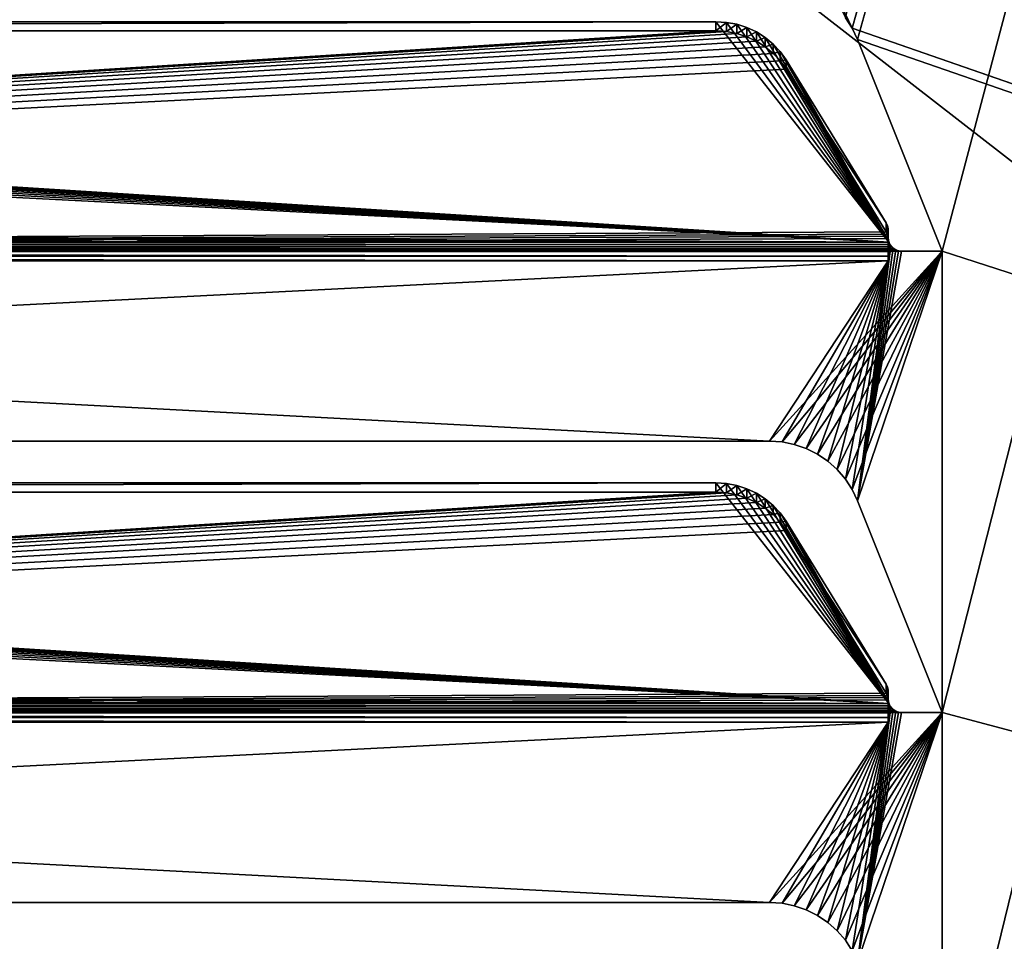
# Model space of a CAD drawing. Extents: x -547 to 547, y 0 to 578.
# Tile 274 of 472: x 195 to 232, y 72 to 106. Entities that reach past the tile are written whole.
import ezdxf

# ---------------------------------------------------------------- set-up
doc = ezdxf.new("R2010")
doc.units = 0
doc.header["$LTSCALE"] = 65.185185
for name, color, linetype in [('3', 7, 'CONTINUOUS'), ('332', 7, 'CONTINUOUS'), ('339', 7, 'CONTINUOUS'), ('463', 7, 'CONTINUOUS'), ('464', 7, 'CONTINUOUS'), ('501', 7, 'CONTINUOUS'), ('502', 7, 'CONTINUOUS'), ('503', 7, 'CONTINUOUS'), ('506', 7, 'CONTINUOUS'), ('508', 7, 'CONTINUOUS'), ('509', 7, 'CONTINUOUS'), ('510', 7, 'CONTINUOUS'), ('511', 7, 'CONTINUOUS'), ('512', 7, 'CONTINUOUS'), ('513', 7, 'CONTINUOUS'), ('540', 7, 'CONTINUOUS'), ('541', 7, 'CONTINUOUS'), ('545', 7, 'CONTINUOUS'), ('547', 7, 'CONTINUOUS'), ('548', 7, 'CONTINUOUS'), ('549', 7, 'CONTINUOUS'), ('550', 7, 'CONTINUOUS'), ('551', 7, 'CONTINUOUS'), ('552', 7, 'CONTINUOUS'), ('623', 7, 'CONTINUOUS'), ('625', 7, 'CONTINUOUS'), ('635', 7, 'CONTINUOUS'), ('637', 7, 'CONTINUOUS'), ('695', 7, 'CONTINUOUS'), ('696', 7, 'CONTINUOUS'), ('707', 7, 'CONTINUOUS'), ('708', 7, 'CONTINUOUS'), ('9', 7, 'CONTINUOUS')]:
    doc.layers.add(name, color=color, linetype=linetype)

msp = doc.modelspace()

# ---------------------------------------------------------------- linework, layer by layer
at = {"layer": '3', "color": 7, "linetype": 'CONTINUOUS'}
for points in [[(528.7, 1.5, -68), (-528.7, 1.5, -68), (528.7, 576.5, -68), (528.7, 1.5, -68)], [(528.7, 576.5, -68), (-528.7, 1.5, -68), (-528.7, 576.5, -68), (528.7, 576.5, -68)]]:
    msp.add_3dface(points, dxfattribs=at)
at = {"layer": '332', "color": 7, "linetype": 'CONTINUOUS'}
for points in [[(225.927, 105.604, 68), (226.18, 105.217, 68), (0, 576.5, 68), (225.927, 105.604, 68)], [(0, 576.5, 68), (226.18, 105.217, 68), (525, 1.5, 68), (0, 576.5, 68)], [(525, 576.5, 68), (0, 576.5, 68), (525, 1.5, 68), (525, 576.5, 68)], [(226.18, 105.217, 68), (226.38, 104.8, 68), (525, 1.5, 68), (226.18, 105.217, 68)], [(226.38, 104.8, 68), (229.5, 97, 68), (525, 1.5, 68), (226.38, 104.8, 68)], [(96.87, 90, 68), (223.13, 90, 68), (90.5, 97, 68), (96.87, 90, 68)], [(223.13, 90, 68), (229.5, 97, 68), (90.5, 97, 68), (223.13, 90, 68)], [(223.13, 90, 68), (223.592, 89.969, 68), (229.5, 97, 68), (223.13, 90, 68)], [(223.592, 89.969, 68), (224.045, 89.878, 68), (229.5, 97, 68), (223.592, 89.969, 68)], [(224.045, 89.878, 68), (224.483, 89.728, 68), (229.5, 97, 68), (224.045, 89.878, 68)], [(224.483, 89.728, 68), (224.897, 89.522, 68), (229.5, 97, 68), (224.483, 89.728, 68)], [(224.897, 89.522, 68), (225.28, 89.262, 68), (229.5, 97, 68), (224.897, 89.522, 68)], [(225.28, 89.262, 68), (225.625, 88.955, 68), (229.5, 97, 68), (225.28, 89.262, 68)], [(225.625, 88.955, 68), (225.927, 88.604, 68), (229.5, 97, 68), (225.625, 88.955, 68)], [(225.927, 88.604, 68), (226.18, 88.217, 68), (229.5, 97, 68), (225.927, 88.604, 68)], [(226.18, 88.217, 68), (226.38, 87.8, 68), (229.5, 97, 68), (226.18, 88.217, 68)], [(226.38, 87.8, 68), (229.5, 80, 68), (229.5, 97, 68), (226.38, 87.8, 68)], [(229.5, 97, 68), (229.5, 80, 68), (525, 1.5, 68), (229.5, 97, 68)], [(96.87, 73, 68), (223.13, 73, 68), (90.5, 80, 68), (96.87, 73, 68)], [(223.13, 73, 68), (229.5, 80, 68), (90.5, 80, 68), (223.13, 73, 68)], [(223.13, 73, 68), (223.592, 72.969, 68), (229.5, 80, 68), (223.13, 73, 68)], [(223.592, 72.969, 68), (224.045, 72.878, 68), (229.5, 80, 68), (223.592, 72.969, 68)], [(224.045, 72.878, 68), (224.483, 72.728, 68), (229.5, 80, 68), (224.045, 72.878, 68)], [(224.483, 72.728, 68), (224.897, 72.522, 68), (229.5, 80, 68), (224.483, 72.728, 68)], [(224.897, 72.522, 68), (225.28, 72.262, 68), (229.5, 80, 68), (224.897, 72.522, 68)], [(225.28, 72.262, 68), (225.625, 71.955, 68), (229.5, 80, 68), (225.28, 72.262, 68)], [(225.625, 71.955, 68), (225.927, 71.604, 68), (229.5, 80, 68), (225.625, 71.955, 68)], [(225.927, 71.604, 68), (226.18, 71.217, 68), (229.5, 80, 68), (225.927, 71.604, 68)], [(226.18, 71.217, 68), (226.38, 70.8, 68), (229.5, 80, 68), (226.18, 71.217, 68)], [(226.38, 70.8, 68), (229.5, 63, 68), (229.5, 80, 68), (226.38, 70.8, 68)], [(229.5, 80, 68), (229.5, 63, 68), (525, 1.5, 68), (229.5, 80, 68)]]:
    msp.add_3dface(points, dxfattribs=at)
at = {"layer": '339', "color": 3, "linetype": 'CONTINUOUS'}
for points in [[(-94.073, 105.604, 67), (349, 551.5, 67), (-93.82, 105.217, 67), (-94.073, 105.604, 67)], [(-93.82, 105.217, 67), (349, 551.5, 67), (-93.62, 104.8, 67), (-93.82, 105.217, 67)], [(-93.62, 104.8, 67), (349, 551.5, 67), (-90.5, 97, 67), (-93.62, 104.8, 67)], [(-90.5, 80, 67), (349, 551.5, 67), (-65.625, 105.955, 67), (-90.5, 80, 67)], [(349, 551.5, 67), (-90.5, 80, 67), (-90.5, 97, 67), (349, 551.5, 67)], [(65.927, 105.604, 67), (349, 551.5, 67), (66.18, 105.217, 67), (65.927, 105.604, 67)], [(66.18, 105.217, 67), (349, 551.5, 67), (66.38, 104.8, 67), (66.18, 105.217, 67)], [(66.38, 104.8, 67), (349, 551.5, 67), (69.5, 97, 67), (66.38, 104.8, 67)], [(349, 551.5, 67), (69.5, 63, 67), (69.5, 80, 67), (349, 551.5, 67)], [(69.5, 63, 67), (349, 551.5, 67), (93.82, 105.217, 67), (69.5, 63, 67)], [(349, 551.5, 67), (69.5, 80, 67), (69.5, 97, 67), (349, 551.5, 67)], [(93.82, 105.217, 67), (349, 551.5, 67), (94.073, 105.604, 67), (93.82, 105.217, 67)], [(225.927, 105.604, 67), (349, 551.5, 67), (226.18, 105.217, 67), (225.927, 105.604, 67)], [(226.18, 105.217, 67), (349, 551.5, 67), (226.38, 104.8, 67), (226.18, 105.217, 67)], [(226.38, 104.8, 67), (349, 551.5, 67), (229.5, 97, 67), (226.38, 104.8, 67)], [(349, 551.5, 67), (349, 9.5, 67), (229.5, 12, 67), (349, 551.5, 67)], [(349, 551.5, 67), (229.5, 12, 67), (229.5, 29, 67), (349, 551.5, 67)], [(349, 551.5, 67), (229.5, 29, 67), (229.5, 46, 67), (349, 551.5, 67)], [(349, 551.5, 67), (229.5, 46, 67), (229.5, 63, 67), (349, 551.5, 67)], [(349, 551.5, 67), (229.5, 63, 67), (229.5, 80, 67), (349, 551.5, 67)], [(349, 551.5, 67), (229.5, 80, 67), (229.5, 97, 67), (349, 551.5, 67)], [(227.5, 97.5, 67), (227.513, 97.389, 67), (227.5, 96.647, 67), (227.5, 97.5, 67)], [(227.513, 97.389, 67), (227.55, 97.283, 67), (227.5, 96.647, 67), (227.513, 97.389, 67)], [(227.55, 97.283, 67), (227.609, 97.188, 67), (227.5, 96.647, 67), (227.55, 97.283, 67)], [(227.688, 97.109, 67), (226.38, 87.8, 67), (227.609, 97.188, 67), (227.688, 97.109, 67)], [(227.609, 97.188, 67), (226.38, 87.8, 67), (227.5, 96.647, 67), (227.609, 97.188, 67)], [(227.783, 97.05, 67), (226.38, 87.8, 67), (227.688, 97.109, 67), (227.783, 97.05, 67)], [(227.889, 97.013, 67), (226.38, 87.8, 67), (227.783, 97.05, 67), (227.889, 97.013, 67)], [(228, 97, 67), (226.38, 87.8, 67), (227.889, 97.013, 67), (228, 97, 67)], [(229.5, 80, 67), (226.38, 87.8, 67), (229.5, 97, 67), (229.5, 80, 67)], [(229.5, 97, 67), (226.38, 87.8, 67), (228, 97, 67), (229.5, 97, 67)], [(96.87, 90, 67), (92.5, 96.647, 67), (227.5, 96.647, 67), (96.87, 90, 67)], [(223.13, 90, 67), (96.87, 90, 67), (227.5, 96.647, 67), (223.13, 90, 67)], [(223.592, 89.969, 67), (223.13, 90, 67), (227.5, 96.647, 67), (223.592, 89.969, 67)], [(224.045, 89.878, 67), (223.592, 89.969, 67), (227.5, 96.647, 67), (224.045, 89.878, 67)], [(224.483, 89.728, 67), (224.045, 89.878, 67), (227.5, 96.647, 67), (224.483, 89.728, 67)], [(224.897, 89.522, 67), (224.483, 89.728, 67), (227.5, 96.647, 67), (224.897, 89.522, 67)], [(225.28, 89.262, 67), (224.897, 89.522, 67), (227.5, 96.647, 67), (225.28, 89.262, 67)], [(225.625, 88.955, 67), (225.28, 89.262, 67), (227.5, 96.647, 67), (225.625, 88.955, 67)], [(225.927, 88.604, 67), (225.625, 88.955, 67), (227.5, 96.647, 67), (225.927, 88.604, 67)], [(226.18, 88.217, 67), (225.927, 88.604, 67), (227.5, 96.647, 67), (226.18, 88.217, 67)], [(226.38, 87.8, 67), (226.18, 88.217, 67), (227.5, 96.647, 67), (226.38, 87.8, 67)], [(227.5, 80.5, 67), (227.513, 80.389, 67), (227.5, 79.647, 67), (227.5, 80.5, 67)], [(227.513, 80.389, 67), (227.55, 80.283, 67), (227.5, 79.647, 67), (227.513, 80.389, 67)], [(227.55, 80.283, 67), (227.609, 80.188, 67), (227.5, 79.647, 67), (227.55, 80.283, 67)], [(227.688, 80.109, 67), (226.38, 70.8, 67), (227.609, 80.188, 67), (227.688, 80.109, 67)], [(227.609, 80.188, 67), (226.38, 70.8, 67), (227.5, 79.647, 67), (227.609, 80.188, 67)], [(227.783, 80.05, 67), (226.38, 70.8, 67), (227.688, 80.109, 67), (227.783, 80.05, 67)], [(227.889, 80.013, 67), (226.38, 70.8, 67), (227.783, 80.05, 67), (227.889, 80.013, 67)], [(228, 80, 67), (226.38, 70.8, 67), (227.889, 80.013, 67), (228, 80, 67)], [(229.5, 63, 67), (226.38, 70.8, 67), (229.5, 80, 67), (229.5, 63, 67)], [(229.5, 80, 67), (226.38, 70.8, 67), (228, 80, 67), (229.5, 80, 67)], [(96.87, 73, 67), (92.5, 79.647, 67), (227.5, 79.647, 67), (96.87, 73, 67)], [(223.13, 73, 67), (96.87, 73, 67), (227.5, 79.647, 67), (223.13, 73, 67)], [(223.592, 72.969, 67), (223.13, 73, 67), (227.5, 79.647, 67), (223.592, 72.969, 67)], [(224.045, 72.878, 67), (223.592, 72.969, 67), (227.5, 79.647, 67), (224.045, 72.878, 67)], [(224.483, 72.728, 67), (224.045, 72.878, 67), (227.5, 79.647, 67), (224.483, 72.728, 67)], [(224.897, 72.522, 67), (224.483, 72.728, 67), (227.5, 79.647, 67), (224.897, 72.522, 67)], [(225.28, 72.262, 67), (224.897, 72.522, 67), (227.5, 79.647, 67), (225.28, 72.262, 67)], [(225.625, 71.955, 67), (225.28, 72.262, 67), (227.5, 79.647, 67), (225.625, 71.955, 67)], [(225.927, 71.604, 67), (225.625, 71.955, 67), (227.5, 79.647, 67), (225.927, 71.604, 67)], [(226.18, 71.217, 67), (225.927, 71.604, 67), (227.5, 79.647, 67), (226.18, 71.217, 67)], [(226.38, 70.8, 67), (226.18, 71.217, 67), (227.5, 79.647, 67), (226.38, 70.8, 67)]]:
    msp.add_3dface(points, dxfattribs=at)
at = {"layer": '463', "color": 7, "linetype": 'CONTINUOUS'}
for points in [[(223.592, 72.969, 68), (223.13, 73, 68), (223.592, 72.969, 67), (223.592, 72.969, 68)], [(223.592, 72.969, 67), (223.13, 73, 68), (223.13, 73, 67.5), (223.592, 72.969, 67)], [(223.13, 73, 67), (223.592, 72.969, 67), (223.13, 73, 67.5), (223.13, 73, 67)], [(224.045, 72.878, 68), (223.592, 72.969, 68), (224.045, 72.878, 67), (224.045, 72.878, 68)], [(223.592, 72.969, 68), (223.592, 72.969, 67), (224.045, 72.878, 67), (223.592, 72.969, 68)], [(224.483, 72.728, 68), (224.045, 72.878, 68), (224.483, 72.728, 67), (224.483, 72.728, 68)], [(224.045, 72.878, 68), (224.045, 72.878, 67), (224.483, 72.728, 67), (224.045, 72.878, 68)], [(224.897, 72.522, 68), (224.483, 72.728, 68), (224.897, 72.522, 67), (224.897, 72.522, 68)], [(224.483, 72.728, 68), (224.483, 72.728, 67), (224.897, 72.522, 67), (224.483, 72.728, 68)], [(225.28, 72.262, 68), (224.897, 72.522, 68), (225.28, 72.262, 67), (225.28, 72.262, 68)], [(224.897, 72.522, 68), (224.897, 72.522, 67), (225.28, 72.262, 67), (224.897, 72.522, 68)], [(225.625, 71.955, 68), (225.28, 72.262, 68), (225.625, 71.955, 67), (225.625, 71.955, 68)], [(225.28, 72.262, 68), (225.28, 72.262, 67), (225.625, 71.955, 67), (225.28, 72.262, 68)], [(225.927, 71.604, 68), (225.625, 71.955, 68), (225.927, 71.604, 67), (225.927, 71.604, 68)], [(225.625, 71.955, 68), (225.625, 71.955, 67), (225.927, 71.604, 67), (225.625, 71.955, 68)], [(226.18, 71.217, 68), (225.927, 71.604, 68), (226.18, 71.217, 67), (226.18, 71.217, 68)], [(225.927, 71.604, 68), (225.927, 71.604, 67), (226.18, 71.217, 67), (225.927, 71.604, 68)]]:
    msp.add_3dface(points, dxfattribs=at)
at = {"layer": '464', "color": 7, "linetype": 'CONTINUOUS'}
for points in [[(223.13, 73, 68), (96.87, 73, 68), (223.13, 73, 67.5), (223.13, 73, 68)], [(96.87, 73, 68), (223.13, 73, 67), (223.13, 73, 67.5), (96.87, 73, 68)], [(223.13, 73, 67), (96.87, 73, 68), (96.87, 73, 67.5), (223.13, 73, 67)], [(96.87, 73, 67), (223.13, 73, 67), (96.87, 73, 67.5), (96.87, 73, 67)]]:
    msp.add_3dface(points, dxfattribs=at)
at = {"layer": '501', "color": 7, "linetype": 'CONTINUOUS'}
for points in [[(229.5, 80, 68), (226.38, 87.8, 68), (229.5, 80, 67), (229.5, 80, 68)], [(229.5, 80, 67), (226.38, 87.8, 68), (226.38, 87.8, 67.5), (229.5, 80, 67)], [(226.38, 87.8, 67), (229.5, 80, 67), (226.38, 87.8, 67.5), (226.38, 87.8, 67)]]:
    msp.add_3dface(points, dxfattribs=at)
at = {"layer": '502', "color": 7, "linetype": 'CONTINUOUS'}
for points in [[(223.592, 89.969, 68), (223.13, 90, 68), (223.592, 89.969, 67), (223.592, 89.969, 68)], [(223.592, 89.969, 67), (223.13, 90, 68), (223.13, 90, 67.5), (223.592, 89.969, 67)], [(223.13, 90, 67), (223.592, 89.969, 67), (223.13, 90, 67.5), (223.13, 90, 67)], [(224.045, 89.878, 68), (223.592, 89.969, 68), (224.045, 89.878, 67), (224.045, 89.878, 68)], [(223.592, 89.969, 68), (223.592, 89.969, 67), (224.045, 89.878, 67), (223.592, 89.969, 68)], [(224.483, 89.728, 68), (224.045, 89.878, 68), (224.483, 89.728, 67), (224.483, 89.728, 68)], [(224.045, 89.878, 68), (224.045, 89.878, 67), (224.483, 89.728, 67), (224.045, 89.878, 68)], [(224.897, 89.522, 68), (224.483, 89.728, 68), (224.897, 89.522, 67), (224.897, 89.522, 68)], [(224.483, 89.728, 68), (224.483, 89.728, 67), (224.897, 89.522, 67), (224.483, 89.728, 68)], [(225.28, 89.262, 68), (224.897, 89.522, 68), (225.28, 89.262, 67), (225.28, 89.262, 68)], [(224.897, 89.522, 68), (224.897, 89.522, 67), (225.28, 89.262, 67), (224.897, 89.522, 68)], [(225.625, 88.955, 68), (225.28, 89.262, 68), (225.625, 88.955, 67), (225.625, 88.955, 68)], [(225.28, 89.262, 68), (225.28, 89.262, 67), (225.625, 88.955, 67), (225.28, 89.262, 68)], [(225.927, 88.604, 68), (225.625, 88.955, 68), (225.927, 88.604, 67), (225.927, 88.604, 68)], [(225.625, 88.955, 68), (225.625, 88.955, 67), (225.927, 88.604, 67), (225.625, 88.955, 68)], [(226.18, 88.217, 68), (225.927, 88.604, 68), (226.18, 88.217, 67), (226.18, 88.217, 68)], [(225.927, 88.604, 68), (225.927, 88.604, 67), (226.18, 88.217, 67), (225.927, 88.604, 68)], [(226.38, 87.8, 68), (226.18, 88.217, 68), (226.38, 87.8, 67.5), (226.38, 87.8, 68)], [(226.18, 88.217, 68), (226.18, 88.217, 67), (226.38, 87.8, 67), (226.18, 88.217, 68)], [(226.18, 88.217, 68), (226.38, 87.8, 67), (226.38, 87.8, 67.5), (226.18, 88.217, 68)]]:
    msp.add_3dface(points, dxfattribs=at)
at = {"layer": '503', "color": 7, "linetype": 'CONTINUOUS'}
for points in [[(223.13, 90, 68), (96.87, 90, 68), (223.13, 90, 67.5), (223.13, 90, 68)], [(96.87, 90, 68), (223.13, 90, 67), (223.13, 90, 67.5), (96.87, 90, 68)], [(223.13, 90, 67), (96.87, 90, 68), (96.87, 90, 67.5), (223.13, 90, 67)], [(96.87, 90, 67), (223.13, 90, 67), (96.87, 90, 67.5), (96.87, 90, 67)]]:
    msp.add_3dface(points, dxfattribs=at)
at = {"layer": '506', "color": 7, "linetype": 'CONTINUOUS'}
for points in [[(90.5, 80, 68), (229.5, 80, 68), (92, 80, 67.969), (90.5, 80, 68)], [(229.5, 80, 68), (228, 80, 67.969), (92, 80, 67.969), (229.5, 80, 68)], [(229.5, 80, 68), (229.5, 80, 67), (228, 80, 67), (229.5, 80, 68)], [(229.5, 80, 68), (228, 80, 67), (228, 80, 67.969), (229.5, 80, 68)]]:
    msp.add_3dface(points, dxfattribs=at)
at = {"layer": '508', "color": 7, "linetype": 'CONTINUOUS'}
for points in [[(227.5, 80.5, 67), (227.5, 80.472, 66.764), (227.5, 80.814, 67.704), (227.5, 80.5, 67)], [(227.5, 80.5, 67.818), (227.5, 80.5, 67), (227.5, 80.814, 67.704), (227.5, 80.5, 67.818)], [(227.5, 80.5, 67), (227.5, 79.647, 67), (227.5, 79.821, 66.985), (227.5, 80.5, 67)], [(227.5, 80.472, 66.764), (227.5, 80.5, 67), (227.5, 79.989, 66.94), (227.5, 80.472, 66.764)], [(227.5, 79.989, 66.94), (227.5, 80.5, 67), (227.5, 79.821, 66.985), (227.5, 79.989, 66.94)]]:
    msp.add_3dface(points, dxfattribs=at)
at = {"layer": '509', "color": 7, "linetype": 'CONTINUOUS'}
for points in [[(97.351, 88.08, 65.059), (227.529, 80.331, 67.879), (97.703, 88.243, 65), (97.351, 88.08, 65.059)], [(97.703, 88.243, 65), (227.529, 80.331, 67.879), (98.074, 88.361, 64.957), (97.703, 88.243, 65)], [(98.074, 88.361, 64.957), (227.529, 80.331, 67.879), (98.459, 88.433, 64.931), (98.074, 88.361, 64.957)], [(98.459, 88.433, 64.931), (227.529, 80.331, 67.879), (98.851, 88.457, 64.922), (98.459, 88.433, 64.931)], [(98.851, 88.457, 64.922), (227.529, 80.331, 67.879), (221.149, 88.457, 64.922), (98.851, 88.457, 64.922)], [(221.149, 88.457, 64.922), (227.529, 80.331, 67.879), (221.541, 88.433, 64.931), (221.149, 88.457, 64.922)], [(221.541, 88.433, 64.931), (227.529, 80.331, 67.879), (221.926, 88.361, 64.957), (221.541, 88.433, 64.931)], [(221.926, 88.361, 64.957), (227.529, 80.331, 67.879), (222.297, 88.243, 65), (221.926, 88.361, 64.957)], [(222.297, 88.243, 65), (227.529, 80.331, 67.879), (222.649, 88.08, 65.059), (222.297, 88.243, 65)], [(96.73, 87.632, 65.222), (227.529, 80.331, 67.879), (97.025, 87.875, 65.134), (96.73, 87.632, 65.222)], [(97.025, 87.875, 65.134), (227.529, 80.331, 67.879), (97.351, 88.08, 65.059), (97.025, 87.875, 65.134)], [(222.649, 88.08, 65.059), (227.529, 80.331, 67.879), (222.975, 87.875, 65.134), (222.649, 88.08, 65.059)], [(222.975, 87.875, 65.134), (227.529, 80.331, 67.879), (223.27, 87.632, 65.222), (222.975, 87.875, 65.134)], [(96.471, 87.354, 65.323), (227.529, 80.331, 67.879), (96.73, 87.632, 65.222), (96.471, 87.354, 65.323)], [(223.27, 87.632, 65.222), (227.529, 80.331, 67.879), (223.529, 87.354, 65.323), (223.27, 87.632, 65.222)], [(96.253, 87.048, 65.435), (227.529, 80.331, 67.879), (96.471, 87.354, 65.323), (96.253, 87.048, 65.435)], [(227.529, 80.331, 67.879), (223.747, 87.048, 65.435), (223.529, 87.354, 65.323), (227.529, 80.331, 67.879)], [(92.567, 81.049, 67.618), (227.529, 80.331, 67.879), (96.253, 87.048, 65.435), (92.567, 81.049, 67.618)], [(227.433, 81.049, 67.618), (223.747, 87.048, 65.435), (227.507, 80.414, 67.849), (227.433, 81.049, 67.618)], [(227.507, 80.414, 67.849), (223.747, 87.048, 65.435), (227.529, 80.331, 67.879), (227.507, 80.414, 67.849)], [(92.508, 80.895, 67.674), (227.529, 80.331, 67.879), (92.53, 80.974, 67.645), (92.508, 80.895, 67.674)], [(92.53, 80.974, 67.645), (227.529, 80.331, 67.879), (92.567, 81.049, 67.618), (92.53, 80.974, 67.645)], [(227.433, 81.049, 67.618), (227.5, 80.5, 67.818), (227.47, 80.974, 67.645), (227.433, 81.049, 67.618)], [(227.5, 80.5, 67.818), (227.433, 81.049, 67.618), (227.507, 80.414, 67.849), (227.5, 80.5, 67.818)], [(227.47, 80.974, 67.645), (227.5, 80.5, 67.818), (227.492, 80.895, 67.674), (227.47, 80.974, 67.645)], [(92.5, 80.814, 67.704), (227.529, 80.331, 67.879), (92.508, 80.895, 67.674), (92.5, 80.814, 67.704)], [(92.5, 80.814, 67.704), (92.5, 80.5, 67.818), (227.529, 80.331, 67.879), (92.5, 80.814, 67.704)], [(227.5, 80.5, 67.818), (227.5, 80.814, 67.704), (227.492, 80.895, 67.674), (227.5, 80.5, 67.818)], [(92.471, 80.331, 67.879), (227.529, 80.331, 67.879), (92.493, 80.414, 67.849), (92.471, 80.331, 67.879)], [(227.529, 80.331, 67.879), (92.5, 80.5, 67.818), (92.493, 80.414, 67.849), (227.529, 80.331, 67.879)]]:
    msp.add_3dface(points, dxfattribs=at)
at = {"layer": '510', "color": 7, "linetype": 'CONTINUOUS'}
for points in [[(92.428, 80.241, 67.91), (92.365, 80.158, 67.934), (227.572, 80.241, 67.91), (92.428, 80.241, 67.91)], [(227.572, 80.241, 67.91), (92.365, 80.158, 67.934), (227.635, 80.158, 67.934), (227.572, 80.241, 67.91)], [(227.529, 80.331, 67.879), (92.471, 80.331, 67.879), (92.428, 80.241, 67.91), (227.529, 80.331, 67.879)], [(227.529, 80.331, 67.879), (92.428, 80.241, 67.91), (227.572, 80.241, 67.91), (227.529, 80.331, 67.879)], [(92, 80, 67.969), (228, 80, 67.969), (227.899, 80.01, 67.967), (92, 80, 67.969)], [(92.101, 80.01, 67.967), (92, 80, 67.969), (227.899, 80.01, 67.967), (92.101, 80.01, 67.967)], [(92.197, 80.041, 67.961), (92.101, 80.01, 67.967), (227.803, 80.041, 67.961), (92.197, 80.041, 67.961)], [(227.803, 80.041, 67.961), (92.101, 80.01, 67.967), (227.899, 80.01, 67.967), (227.803, 80.041, 67.961)], [(92.287, 80.09, 67.95), (92.197, 80.041, 67.961), (227.713, 80.09, 67.95), (92.287, 80.09, 67.95)], [(227.713, 80.09, 67.95), (92.197, 80.041, 67.961), (227.803, 80.041, 67.961), (227.713, 80.09, 67.95)], [(92.365, 80.158, 67.934), (92.287, 80.09, 67.95), (227.635, 80.158, 67.934), (92.365, 80.158, 67.934)], [(227.635, 80.158, 67.934), (92.287, 80.09, 67.95), (227.713, 80.09, 67.95), (227.635, 80.158, 67.934)]]:
    msp.add_3dface(points, dxfattribs=at)
at = {"layer": '511', "color": 7, "linetype": 'CONTINUOUS'}
for points in [[(92.5, 79.821, 66.985), (92.5, 79.989, 66.94), (227.5, 79.821, 66.985), (92.5, 79.821, 66.985)], [(92.5, 79.989, 66.94), (227.5, 79.989, 66.94), (227.5, 79.821, 66.985), (92.5, 79.989, 66.94)], [(227.5, 79.647, 67), (92.5, 79.647, 67), (92.5, 79.821, 66.985), (227.5, 79.647, 67)], [(227.5, 79.647, 67), (92.5, 79.821, 66.985), (227.5, 79.821, 66.985), (227.5, 79.647, 67)]]:
    msp.add_3dface(points, dxfattribs=at)
at = {"layer": '512', "color": 7, "linetype": 'CONTINUOUS'}
for points in [[(221.149, 88.115, 63.982), (92.5, 79.989, 66.94), (98.851, 88.115, 63.982), (221.149, 88.115, 63.982)], [(92.5, 79.989, 66.94), (221.149, 88.115, 63.982), (221.541, 88.091, 63.991), (92.5, 79.989, 66.94)], [(221.926, 88.019, 64.017), (92.5, 79.989, 66.94), (221.541, 88.091, 63.991), (221.926, 88.019, 64.017)], [(222.297, 87.901, 64.06), (92.5, 79.989, 66.94), (221.926, 88.019, 64.017), (222.297, 87.901, 64.06)], [(222.649, 87.738, 64.12), (92.5, 79.989, 66.94), (222.297, 87.901, 64.06), (222.649, 87.738, 64.12)], [(222.975, 87.533, 64.194), (92.5, 79.989, 66.94), (222.649, 87.738, 64.12), (222.975, 87.533, 64.194)], [(223.27, 87.29, 64.283), (92.5, 79.989, 66.94), (222.975, 87.533, 64.194), (223.27, 87.29, 64.283)], [(223.529, 87.012, 64.384), (92.5, 79.989, 66.94), (223.27, 87.29, 64.283), (223.529, 87.012, 64.384)], [(223.747, 86.706, 64.495), (92.5, 79.989, 66.94), (223.529, 87.012, 64.384), (223.747, 86.706, 64.495)], [(227.433, 80.707, 66.679), (92.5, 79.989, 66.94), (223.747, 86.706, 64.495), (227.433, 80.707, 66.679)], [(227.47, 80.632, 66.706), (92.5, 79.989, 66.94), (227.433, 80.707, 66.679), (227.47, 80.632, 66.706)], [(227.492, 80.553, 66.734), (92.5, 79.989, 66.94), (227.47, 80.632, 66.706), (227.492, 80.553, 66.734)], [(227.5, 80.472, 66.764), (92.5, 79.989, 66.94), (227.492, 80.553, 66.734), (227.5, 80.472, 66.764)], [(92.5, 79.989, 66.94), (227.5, 80.472, 66.764), (227.5, 79.989, 66.94), (92.5, 79.989, 66.94)]]:
    msp.add_3dface(points, dxfattribs=at)
at = {"layer": '513', "color": 7, "linetype": 'CONTINUOUS'}
for points in [[(98.851, 88.457, 64.922), (221.149, 88.457, 64.922), (98.851, 88.115, 63.982), (98.851, 88.457, 64.922)], [(221.149, 88.457, 64.922), (221.149, 88.115, 63.982), (98.851, 88.115, 63.982), (221.149, 88.457, 64.922)]]:
    msp.add_3dface(points, dxfattribs=at)
at = {"layer": '540', "color": 7, "linetype": 'CONTINUOUS'}
for points in [[(229.5, 97, 68), (226.38, 104.8, 68), (229.5, 97, 67), (229.5, 97, 68)], [(229.5, 97, 67), (226.38, 104.8, 68), (226.38, 104.8, 67.5), (229.5, 97, 67)], [(226.38, 104.8, 67), (229.5, 97, 67), (226.38, 104.8, 67.5), (226.38, 104.8, 67)]]:
    msp.add_3dface(points, dxfattribs=at)
at = {"layer": '541', "color": 7, "linetype": 'CONTINUOUS'}
for points in [[(226.18, 105.217, 68), (225.927, 105.604, 68), (226.18, 105.217, 67), (226.18, 105.217, 68)], [(225.927, 105.604, 68), (225.927, 105.604, 67), (226.18, 105.217, 67), (225.927, 105.604, 68)], [(226.38, 104.8, 68), (226.18, 105.217, 68), (226.38, 104.8, 67.5), (226.38, 104.8, 68)], [(226.18, 105.217, 68), (226.18, 105.217, 67), (226.38, 104.8, 67), (226.18, 105.217, 68)], [(226.18, 105.217, 68), (226.38, 104.8, 67), (226.38, 104.8, 67.5), (226.18, 105.217, 68)]]:
    msp.add_3dface(points, dxfattribs=at)
at = {"layer": '545', "color": 7, "linetype": 'CONTINUOUS'}
for points in [[(90.5, 97, 68), (229.5, 97, 68), (92, 97, 67.969), (90.5, 97, 68)], [(229.5, 97, 68), (228, 97, 67.969), (92, 97, 67.969), (229.5, 97, 68)], [(229.5, 97, 68), (229.5, 97, 67), (228, 97, 67), (229.5, 97, 68)], [(229.5, 97, 68), (228, 97, 67), (228, 97, 67.969), (229.5, 97, 68)]]:
    msp.add_3dface(points, dxfattribs=at)
at = {"layer": '547', "color": 7, "linetype": 'CONTINUOUS'}
for points in [[(227.5, 97.5, 67), (227.5, 97.472, 66.764), (227.5, 97.814, 67.704), (227.5, 97.5, 67)], [(227.5, 97.5, 67.818), (227.5, 97.5, 67), (227.5, 97.814, 67.704), (227.5, 97.5, 67.818)], [(227.5, 97.5, 67), (227.5, 96.647, 67), (227.5, 96.821, 66.985), (227.5, 97.5, 67)], [(227.5, 97.472, 66.764), (227.5, 97.5, 67), (227.5, 96.989, 66.94), (227.5, 97.472, 66.764)], [(227.5, 96.989, 66.94), (227.5, 97.5, 67), (227.5, 96.821, 66.985), (227.5, 96.989, 66.94)]]:
    msp.add_3dface(points, dxfattribs=at)
at = {"layer": '548', "color": 7, "linetype": 'CONTINUOUS'}
for points in [[(97.703, 105.243, 65), (227.529, 97.331, 67.879), (98.074, 105.361, 64.957), (97.703, 105.243, 65)], [(98.074, 105.361, 64.957), (227.529, 97.331, 67.879), (98.459, 105.433, 64.931), (98.074, 105.361, 64.957)], [(98.459, 105.433, 64.931), (227.529, 97.331, 67.879), (98.851, 105.457, 64.922), (98.459, 105.433, 64.931)], [(98.851, 105.457, 64.922), (227.529, 97.331, 67.879), (221.149, 105.457, 64.922), (98.851, 105.457, 64.922)], [(221.149, 105.457, 64.922), (227.529, 97.331, 67.879), (221.541, 105.433, 64.931), (221.149, 105.457, 64.922)], [(221.541, 105.433, 64.931), (227.529, 97.331, 67.879), (221.926, 105.361, 64.957), (221.541, 105.433, 64.931)], [(221.926, 105.361, 64.957), (227.529, 97.331, 67.879), (222.297, 105.243, 65), (221.926, 105.361, 64.957)], [(97.025, 104.875, 65.134), (227.529, 97.331, 67.879), (97.351, 105.08, 65.059), (97.025, 104.875, 65.134)], [(97.351, 105.08, 65.059), (227.529, 97.331, 67.879), (97.703, 105.243, 65), (97.351, 105.08, 65.059)], [(222.297, 105.243, 65), (227.529, 97.331, 67.879), (222.649, 105.08, 65.059), (222.297, 105.243, 65)], [(222.649, 105.08, 65.059), (227.529, 97.331, 67.879), (222.975, 104.875, 65.134), (222.649, 105.08, 65.059)], [(96.471, 104.354, 65.323), (227.529, 97.331, 67.879), (96.73, 104.632, 65.222), (96.471, 104.354, 65.323)], [(96.73, 104.632, 65.222), (227.529, 97.331, 67.879), (97.025, 104.875, 65.134), (96.73, 104.632, 65.222)], [(222.975, 104.875, 65.134), (227.529, 97.331, 67.879), (223.27, 104.632, 65.222), (222.975, 104.875, 65.134)], [(223.27, 104.632, 65.222), (227.529, 97.331, 67.879), (223.529, 104.354, 65.323), (223.27, 104.632, 65.222)], [(96.253, 104.048, 65.435), (227.529, 97.331, 67.879), (96.471, 104.354, 65.323), (96.253, 104.048, 65.435)], [(227.529, 97.331, 67.879), (223.747, 104.048, 65.435), (223.529, 104.354, 65.323), (227.529, 97.331, 67.879)], [(92.567, 98.049, 67.618), (227.529, 97.331, 67.879), (96.253, 104.048, 65.435), (92.567, 98.049, 67.618)], [(227.433, 98.049, 67.618), (223.747, 104.048, 65.435), (227.507, 97.414, 67.849), (227.433, 98.049, 67.618)], [(227.507, 97.414, 67.849), (223.747, 104.048, 65.435), (227.529, 97.331, 67.879), (227.507, 97.414, 67.849)], [(92.53, 97.974, 67.645), (227.529, 97.331, 67.879), (92.567, 98.049, 67.618), (92.53, 97.974, 67.645)], [(227.433, 98.049, 67.618), (227.5, 97.5, 67.818), (227.47, 97.974, 67.645), (227.433, 98.049, 67.618)], [(227.5, 97.5, 67.818), (227.433, 98.049, 67.618), (227.507, 97.414, 67.849), (227.5, 97.5, 67.818)], [(92.5, 97.814, 67.704), (227.529, 97.331, 67.879), (92.508, 97.895, 67.674), (92.5, 97.814, 67.704)], [(92.5, 97.814, 67.704), (92.5, 97.5, 67.818), (227.529, 97.331, 67.879), (92.5, 97.814, 67.704)], [(92.508, 97.895, 67.674), (227.529, 97.331, 67.879), (92.53, 97.974, 67.645), (92.508, 97.895, 67.674)], [(227.47, 97.974, 67.645), (227.5, 97.5, 67.818), (227.492, 97.895, 67.674), (227.47, 97.974, 67.645)], [(227.5, 97.5, 67.818), (227.5, 97.814, 67.704), (227.492, 97.895, 67.674), (227.5, 97.5, 67.818)], [(92.471, 97.331, 67.879), (227.529, 97.331, 67.879), (92.493, 97.414, 67.849), (92.471, 97.331, 67.879)], [(227.529, 97.331, 67.879), (92.5, 97.5, 67.818), (92.493, 97.414, 67.849), (227.529, 97.331, 67.879)]]:
    msp.add_3dface(points, dxfattribs=at)
at = {"layer": '549', "color": 7, "linetype": 'CONTINUOUS'}
for points in [[(227.529, 97.331, 67.879), (92.471, 97.331, 67.879), (92.428, 97.241, 67.91), (227.529, 97.331, 67.879)], [(227.529, 97.331, 67.879), (92.428, 97.241, 67.91), (227.572, 97.241, 67.91), (227.529, 97.331, 67.879)], [(92, 97, 67.969), (228, 97, 67.969), (227.899, 97.01, 67.967), (92, 97, 67.969)], [(92.101, 97.01, 67.967), (92, 97, 67.969), (227.899, 97.01, 67.967), (92.101, 97.01, 67.967)], [(92.197, 97.041, 67.961), (92.101, 97.01, 67.967), (227.803, 97.041, 67.961), (92.197, 97.041, 67.961)], [(227.803, 97.041, 67.961), (92.101, 97.01, 67.967), (227.899, 97.01, 67.967), (227.803, 97.041, 67.961)], [(92.287, 97.09, 67.95), (92.197, 97.041, 67.961), (227.713, 97.09, 67.95), (92.287, 97.09, 67.95)], [(227.713, 97.09, 67.95), (92.197, 97.041, 67.961), (227.803, 97.041, 67.961), (227.713, 97.09, 67.95)], [(92.365, 97.158, 67.934), (92.287, 97.09, 67.95), (227.635, 97.158, 67.934), (92.365, 97.158, 67.934)], [(227.635, 97.158, 67.934), (92.287, 97.09, 67.95), (227.713, 97.09, 67.95), (227.635, 97.158, 67.934)], [(92.428, 97.241, 67.91), (92.365, 97.158, 67.934), (227.572, 97.241, 67.91), (92.428, 97.241, 67.91)], [(227.572, 97.241, 67.91), (92.365, 97.158, 67.934), (227.635, 97.158, 67.934), (227.572, 97.241, 67.91)]]:
    msp.add_3dface(points, dxfattribs=at)
at = {"layer": '550', "color": 7, "linetype": 'CONTINUOUS'}
for points in [[(92.5, 96.821, 66.985), (92.5, 96.989, 66.94), (227.5, 96.821, 66.985), (92.5, 96.821, 66.985)], [(92.5, 96.989, 66.94), (227.5, 96.989, 66.94), (227.5, 96.821, 66.985), (92.5, 96.989, 66.94)], [(227.5, 96.647, 67), (92.5, 96.647, 67), (92.5, 96.821, 66.985), (227.5, 96.647, 67)], [(227.5, 96.647, 67), (92.5, 96.821, 66.985), (227.5, 96.821, 66.985), (227.5, 96.647, 67)]]:
    msp.add_3dface(points, dxfattribs=at)
at = {"layer": '551', "color": 7, "linetype": 'CONTINUOUS'}
for points in [[(221.149, 105.115, 63.982), (92.5, 96.989, 66.94), (98.851, 105.115, 63.982), (221.149, 105.115, 63.982)], [(92.5, 96.989, 66.94), (221.149, 105.115, 63.982), (221.541, 105.091, 63.991), (92.5, 96.989, 66.94)], [(221.926, 105.019, 64.017), (92.5, 96.989, 66.94), (221.541, 105.091, 63.991), (221.926, 105.019, 64.017)], [(222.297, 104.901, 64.06), (92.5, 96.989, 66.94), (221.926, 105.019, 64.017), (222.297, 104.901, 64.06)], [(222.649, 104.738, 64.12), (92.5, 96.989, 66.94), (222.297, 104.901, 64.06), (222.649, 104.738, 64.12)], [(222.975, 104.533, 64.194), (92.5, 96.989, 66.94), (222.649, 104.738, 64.12), (222.975, 104.533, 64.194)], [(223.27, 104.29, 64.283), (92.5, 96.989, 66.94), (222.975, 104.533, 64.194), (223.27, 104.29, 64.283)], [(223.529, 104.012, 64.384), (92.5, 96.989, 66.94), (223.27, 104.29, 64.283), (223.529, 104.012, 64.384)], [(223.747, 103.706, 64.495), (92.5, 96.989, 66.94), (223.529, 104.012, 64.384), (223.747, 103.706, 64.495)], [(227.433, 97.707, 66.679), (92.5, 96.989, 66.94), (223.747, 103.706, 64.495), (227.433, 97.707, 66.679)], [(227.47, 97.632, 66.706), (92.5, 96.989, 66.94), (227.433, 97.707, 66.679), (227.47, 97.632, 66.706)], [(227.492, 97.553, 66.734), (92.5, 96.989, 66.94), (227.47, 97.632, 66.706), (227.492, 97.553, 66.734)], [(227.5, 97.472, 66.764), (92.5, 96.989, 66.94), (227.492, 97.553, 66.734), (227.5, 97.472, 66.764)], [(92.5, 96.989, 66.94), (227.5, 97.472, 66.764), (227.5, 96.989, 66.94), (92.5, 96.989, 66.94)]]:
    msp.add_3dface(points, dxfattribs=at)
at = {"layer": '552', "color": 7, "linetype": 'CONTINUOUS'}
for points in [[(98.851, 105.457, 64.922), (221.149, 105.457, 64.922), (98.851, 105.115, 63.982), (98.851, 105.457, 64.922)], [(221.149, 105.457, 64.922), (221.149, 105.115, 63.982), (98.851, 105.115, 63.982), (221.149, 105.457, 64.922)]]:
    msp.add_3dface(points, dxfattribs=at)
at = {"layer": '623', "color": 7, "linetype": 'CONTINUOUS'}
for points in [[(223.747, 87.048, 65.435), (227.433, 81.049, 67.618), (223.747, 86.706, 64.495), (223.747, 87.048, 65.435)], [(227.433, 81.049, 67.618), (227.433, 80.707, 66.679), (223.747, 86.706, 64.495), (227.433, 81.049, 67.618)]]:
    msp.add_3dface(points, dxfattribs=at)
at = {"layer": '625', "color": 7, "linetype": 'CONTINUOUS'}
for points in [[(221.149, 88.457, 64.922), (221.541, 88.433, 64.931), (221.149, 88.115, 63.982), (221.149, 88.457, 64.922)], [(221.149, 88.115, 63.982), (221.541, 88.433, 64.931), (221.541, 88.091, 63.991), (221.149, 88.115, 63.982)], [(221.541, 88.433, 64.931), (221.926, 88.361, 64.957), (221.541, 88.091, 63.991), (221.541, 88.433, 64.931)], [(221.926, 88.361, 64.957), (221.926, 88.019, 64.017), (221.541, 88.091, 63.991), (221.926, 88.361, 64.957)], [(221.926, 88.361, 64.957), (222.297, 88.243, 65), (221.926, 88.019, 64.017), (221.926, 88.361, 64.957)], [(222.297, 88.243, 65), (222.297, 87.901, 64.06), (221.926, 88.019, 64.017), (222.297, 88.243, 65)], [(222.297, 88.243, 65), (222.649, 88.08, 65.059), (222.297, 87.901, 64.06), (222.297, 88.243, 65)], [(222.649, 88.08, 65.059), (222.649, 87.738, 64.12), (222.297, 87.901, 64.06), (222.649, 88.08, 65.059)], [(222.649, 88.08, 65.059), (222.975, 87.875, 65.134), (222.649, 87.738, 64.12), (222.649, 88.08, 65.059)], [(222.975, 87.875, 65.134), (222.975, 87.533, 64.194), (222.649, 87.738, 64.12), (222.975, 87.875, 65.134)], [(222.975, 87.875, 65.134), (223.27, 87.632, 65.222), (222.975, 87.533, 64.194), (222.975, 87.875, 65.134)], [(223.27, 87.632, 65.222), (223.27, 87.29, 64.283), (222.975, 87.533, 64.194), (223.27, 87.632, 65.222)], [(223.27, 87.632, 65.222), (223.529, 87.354, 65.323), (223.27, 87.29, 64.283), (223.27, 87.632, 65.222)], [(223.529, 87.354, 65.323), (223.529, 87.012, 64.384), (223.27, 87.29, 64.283), (223.529, 87.354, 65.323)], [(223.529, 87.354, 65.323), (223.747, 87.048, 65.435), (223.529, 87.012, 64.384), (223.529, 87.354, 65.323)], [(223.747, 87.048, 65.435), (223.747, 86.706, 64.495), (223.529, 87.012, 64.384), (223.747, 87.048, 65.435)]]:
    msp.add_3dface(points, dxfattribs=at)
at = {"layer": '635', "color": 7, "linetype": 'CONTINUOUS'}
for points in [[(223.747, 104.048, 65.435), (227.433, 98.049, 67.618), (223.747, 103.706, 64.495), (223.747, 104.048, 65.435)], [(227.433, 98.049, 67.618), (227.433, 97.707, 66.679), (223.747, 103.706, 64.495), (227.433, 98.049, 67.618)]]:
    msp.add_3dface(points, dxfattribs=at)
at = {"layer": '637', "color": 7, "linetype": 'CONTINUOUS'}
for points in [[(221.149, 105.457, 64.922), (221.541, 105.433, 64.931), (221.149, 105.115, 63.982), (221.149, 105.457, 64.922)], [(221.149, 105.115, 63.982), (221.541, 105.433, 64.931), (221.541, 105.091, 63.991), (221.149, 105.115, 63.982)], [(221.541, 105.433, 64.931), (221.926, 105.361, 64.957), (221.541, 105.091, 63.991), (221.541, 105.433, 64.931)], [(221.926, 105.361, 64.957), (221.926, 105.019, 64.017), (221.541, 105.091, 63.991), (221.926, 105.361, 64.957)], [(221.926, 105.361, 64.957), (222.297, 105.243, 65), (221.926, 105.019, 64.017), (221.926, 105.361, 64.957)], [(222.297, 105.243, 65), (222.297, 104.901, 64.06), (221.926, 105.019, 64.017), (222.297, 105.243, 65)], [(222.297, 105.243, 65), (222.649, 105.08, 65.059), (222.297, 104.901, 64.06), (222.297, 105.243, 65)], [(222.649, 105.08, 65.059), (222.649, 104.738, 64.12), (222.297, 104.901, 64.06), (222.649, 105.08, 65.059)], [(222.649, 105.08, 65.059), (222.975, 104.875, 65.134), (222.649, 104.738, 64.12), (222.649, 105.08, 65.059)], [(222.975, 104.875, 65.134), (222.975, 104.533, 64.194), (222.649, 104.738, 64.12), (222.975, 104.875, 65.134)], [(222.975, 104.875, 65.134), (223.27, 104.632, 65.222), (222.975, 104.533, 64.194), (222.975, 104.875, 65.134)], [(223.27, 104.632, 65.222), (223.27, 104.29, 64.283), (222.975, 104.533, 64.194), (223.27, 104.632, 65.222)], [(223.27, 104.632, 65.222), (223.529, 104.354, 65.323), (223.27, 104.29, 64.283), (223.27, 104.632, 65.222)], [(223.529, 104.354, 65.323), (223.529, 104.012, 64.384), (223.27, 104.29, 64.283), (223.529, 104.354, 65.323)], [(223.529, 104.354, 65.323), (223.747, 104.048, 65.435), (223.529, 104.012, 64.384), (223.529, 104.354, 65.323)], [(223.747, 104.048, 65.435), (223.747, 103.706, 64.495), (223.529, 104.012, 64.384), (223.747, 104.048, 65.435)]]:
    msp.add_3dface(points, dxfattribs=at)
at = {"layer": '695', "color": 7, "linetype": 'CONTINUOUS'}
for points in [[(227.513, 80.389, 67), (227.5, 80.5, 67), (227.507, 80.414, 67.849), (227.513, 80.389, 67)], [(227.5, 80.5, 67), (227.5, 80.5, 67.818), (227.507, 80.414, 67.849), (227.5, 80.5, 67)], [(227.513, 80.389, 67), (227.507, 80.414, 67.849), (227.529, 80.331, 67.879), (227.513, 80.389, 67)], [(227.55, 80.283, 67), (227.513, 80.389, 67), (227.529, 80.331, 67.879), (227.55, 80.283, 67)], [(227.55, 80.283, 67), (227.529, 80.331, 67.879), (227.572, 80.241, 67.91), (227.55, 80.283, 67)], [(227.609, 80.188, 67), (227.55, 80.283, 67), (227.572, 80.241, 67.91), (227.609, 80.188, 67)], [(227.609, 80.188, 67), (227.572, 80.241, 67.91), (227.635, 80.158, 67.934), (227.609, 80.188, 67)], [(227.688, 80.109, 67), (227.609, 80.188, 67), (227.635, 80.158, 67.934), (227.688, 80.109, 67)], [(227.688, 80.109, 67), (227.635, 80.158, 67.934), (227.713, 80.09, 67.95), (227.688, 80.109, 67)], [(227.783, 80.05, 67), (227.688, 80.109, 67), (227.713, 80.09, 67.95), (227.783, 80.05, 67)], [(227.783, 80.05, 67), (227.713, 80.09, 67.95), (227.803, 80.041, 67.961), (227.783, 80.05, 67)], [(227.889, 80.013, 67), (227.783, 80.05, 67), (227.803, 80.041, 67.961), (227.889, 80.013, 67)], [(227.889, 80.013, 67), (227.803, 80.041, 67.961), (227.899, 80.01, 67.967), (227.889, 80.013, 67)], [(228, 80, 67), (227.889, 80.013, 67), (228, 80, 67.969), (228, 80, 67)], [(228, 80, 67.969), (227.889, 80.013, 67), (227.899, 80.01, 67.967), (228, 80, 67.969)]]:
    msp.add_3dface(points, dxfattribs=at)
at = {"layer": '696', "color": 7, "linetype": 'CONTINUOUS'}
for points in [[(227.433, 81.049, 67.618), (227.47, 80.974, 67.645), (227.433, 80.707, 66.679), (227.433, 81.049, 67.618)], [(227.47, 80.974, 67.645), (227.47, 80.632, 66.706), (227.433, 80.707, 66.679), (227.47, 80.974, 67.645)], [(227.47, 80.974, 67.645), (227.492, 80.895, 67.674), (227.47, 80.632, 66.706), (227.47, 80.974, 67.645)], [(227.492, 80.895, 67.674), (227.492, 80.553, 66.734), (227.47, 80.632, 66.706), (227.492, 80.895, 67.674)], [(227.492, 80.895, 67.674), (227.5, 80.814, 67.704), (227.492, 80.553, 66.734), (227.492, 80.895, 67.674)], [(227.5, 80.814, 67.704), (227.5, 80.472, 66.764), (227.492, 80.553, 66.734), (227.5, 80.814, 67.704)]]:
    msp.add_3dface(points, dxfattribs=at)
at = {"layer": '707', "color": 7, "linetype": 'CONTINUOUS'}
for points in [[(227.513, 97.389, 67), (227.5, 97.5, 67), (227.507, 97.414, 67.849), (227.513, 97.389, 67)], [(227.5, 97.5, 67), (227.5, 97.5, 67.818), (227.507, 97.414, 67.849), (227.5, 97.5, 67)], [(227.513, 97.389, 67), (227.507, 97.414, 67.849), (227.529, 97.331, 67.879), (227.513, 97.389, 67)], [(227.55, 97.283, 67), (227.513, 97.389, 67), (227.529, 97.331, 67.879), (227.55, 97.283, 67)], [(227.55, 97.283, 67), (227.529, 97.331, 67.879), (227.572, 97.241, 67.91), (227.55, 97.283, 67)], [(227.609, 97.188, 67), (227.55, 97.283, 67), (227.572, 97.241, 67.91), (227.609, 97.188, 67)], [(227.609, 97.188, 67), (227.572, 97.241, 67.91), (227.635, 97.158, 67.934), (227.609, 97.188, 67)], [(227.688, 97.109, 67), (227.609, 97.188, 67), (227.635, 97.158, 67.934), (227.688, 97.109, 67)], [(227.688, 97.109, 67), (227.635, 97.158, 67.934), (227.713, 97.09, 67.95), (227.688, 97.109, 67)], [(227.783, 97.05, 67), (227.688, 97.109, 67), (227.713, 97.09, 67.95), (227.783, 97.05, 67)], [(227.783, 97.05, 67), (227.713, 97.09, 67.95), (227.803, 97.041, 67.961), (227.783, 97.05, 67)], [(227.889, 97.013, 67), (227.783, 97.05, 67), (227.803, 97.041, 67.961), (227.889, 97.013, 67)], [(227.889, 97.013, 67), (227.803, 97.041, 67.961), (227.899, 97.01, 67.967), (227.889, 97.013, 67)], [(228, 97, 67), (227.889, 97.013, 67), (228, 97, 67.969), (228, 97, 67)], [(228, 97, 67.969), (227.889, 97.013, 67), (227.899, 97.01, 67.967), (228, 97, 67.969)]]:
    msp.add_3dface(points, dxfattribs=at)
at = {"layer": '708', "color": 7, "linetype": 'CONTINUOUS'}
for points in [[(227.433, 98.049, 67.618), (227.47, 97.974, 67.645), (227.433, 97.707, 66.679), (227.433, 98.049, 67.618)], [(227.47, 97.974, 67.645), (227.47, 97.632, 66.706), (227.433, 97.707, 66.679), (227.47, 97.974, 67.645)], [(227.47, 97.974, 67.645), (227.492, 97.895, 67.674), (227.47, 97.632, 66.706), (227.47, 97.974, 67.645)], [(227.492, 97.895, 67.674), (227.492, 97.553, 66.734), (227.47, 97.632, 66.706), (227.492, 97.895, 67.674)], [(227.492, 97.895, 67.674), (227.5, 97.814, 67.704), (227.492, 97.553, 66.734), (227.492, 97.895, 67.674)], [(227.5, 97.814, 67.704), (227.5, 97.472, 66.764), (227.492, 97.553, 66.734), (227.5, 97.814, 67.704)]]:
    msp.add_3dface(points, dxfattribs=at)
at = {"layer": '9', "color": 7, "linetype": 'CONTINUOUS'}
for points in [[(349, 551.5, -50), (-349, 551.5, -50), (349, 9.5, -50), (349, 551.5, -50)], [(349, 9.5, -50), (-349, 551.5, -50), (-349, 9.5, -50), (349, 9.5, -50)]]:
    msp.add_3dface(points, dxfattribs=at)

doc.saveas('drawing.dxf')
